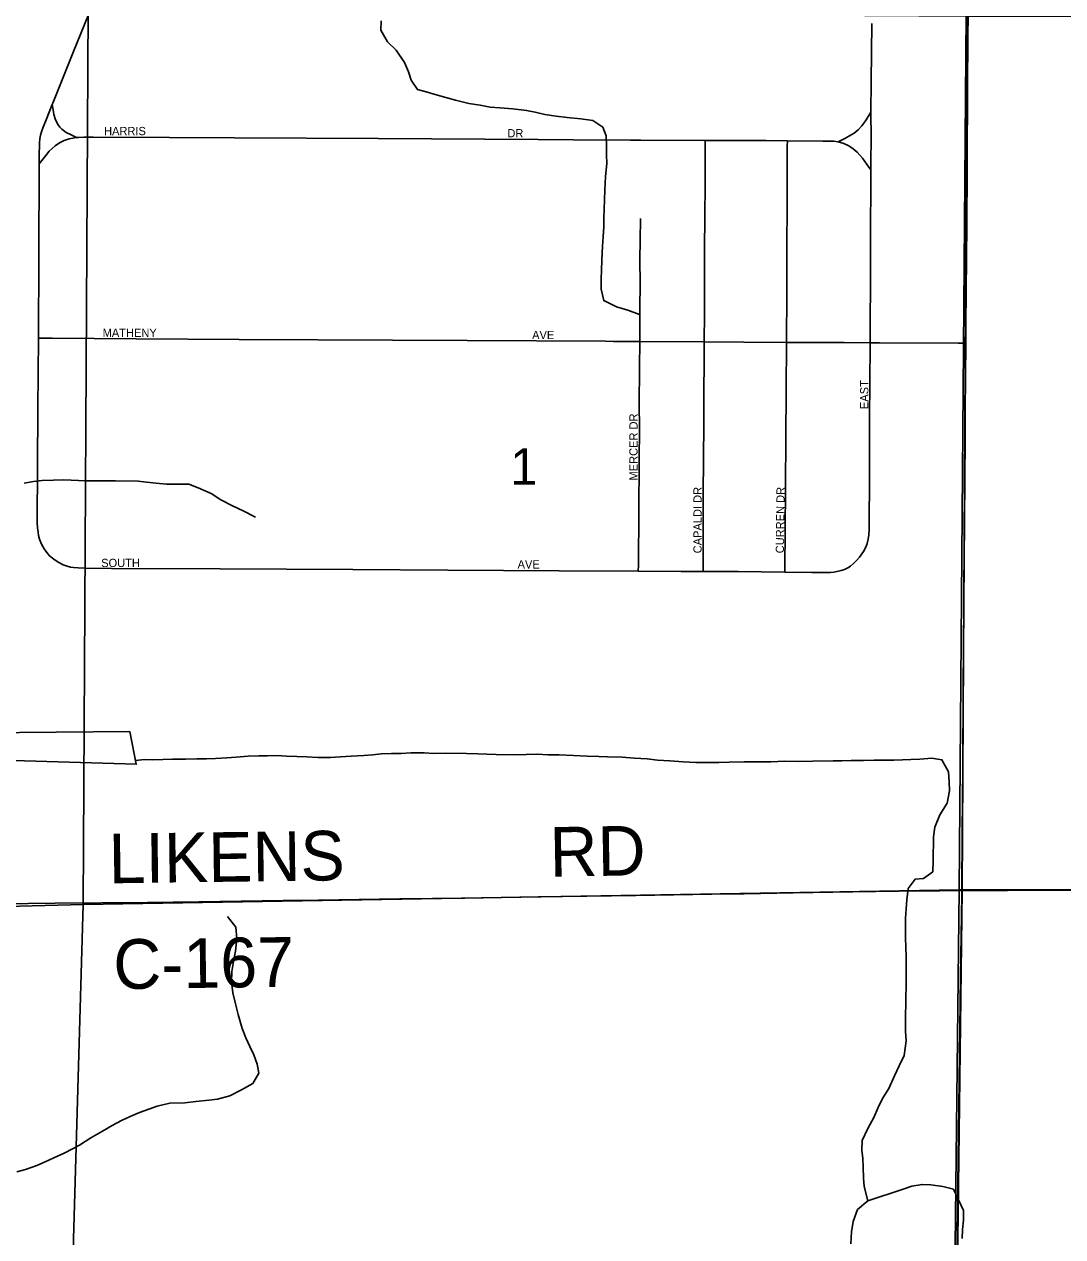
# Model space of a CAD drawing. Extents: x 1584893 to 1934202, y 663575 to 1091909.
# Drawn here: x 1803689 to 1809965, y 956462 to 963788 of the extents above; entities that cross this region are included whole.
import ezdxf

# ---------------------------------------------------------------- set-up
doc = ezdxf.new("R2010")
doc.units = 0
for name, color, linetype in [('GM_X_County_Road', 7, 'Continuous'), ('GM_X_County_Road_Text', 7, 'Continuous'), ('GM_X_County_Subdivision', 7, 'Continuous'), ('GM_X_County_Subdivision_Text', 7, 'Continuous'), ('GM_X_Minor_Lake', 7, 'Continuous'), ('GM_X_Minor_River', 7, 'Continuous'), ('GM_X_Section', 7, 'Continuous'), ('GM_X_Section_Text', 7, 'Continuous'), ('GM_X_Township', 7, 'Continuous')]:
    doc.layers.add(name, color=color, linetype=linetype)

msp = doc.modelspace()

# ---------------------------------------------------------------- linework, layer by layer
at = {"layer": 'GM_X_County_Road'}
for points in [[(1809378.6, 961861.6), (1809379.4, 961971.9), (1809385.9, 962578.8), (1809387.9, 962907), (1809390.3, 963448.3), (1809392.9, 963887.9)], [(1809355.9, 958554.1), (1809357.9, 958904.2), (1809362.4, 959297.9), (1809364.4, 959773.6), (1809369.3, 960544.7), (1809375, 961282.9), (1809376.1, 961452.8), (1809378.6, 961861.6)], [(1803318.3, 958465.8), (1803563.9, 958471), (1803711.5, 958475), (1803875.5, 958477.6), (1804433.1, 958481.4), (1804744.7, 958485.3), (1805253, 958492.9), (1805466.2, 958496.5), (1805958.2, 958504.9), (1806351.7, 958509), (1806794.5, 958516.6), (1807384.8, 958525), (1807844, 958532.6), (1808040.8, 958535), (1808336, 958540), (1808696.7, 958545.7), (1808975.5, 958549.3), (1809221.5, 958553.3), (1809352.7, 958554.1), (1809355.9, 958554.1)], [(1809325.6, 956345.8), (1809329.3, 956621.1), (1809348.3, 958034.7), (1809355.6, 958526.9), (1809355.9, 958554.1)], [(1809355.9, 958554.1), (1809631.5, 958554.6), (1810238.3, 958556.7), (1810959.9, 958557.6), (1811353.5, 958558), (1811714.3, 958558.4), (1812764, 958560.4), (1813157.6, 958561.1), (1813715.2, 958563), (1813813, 958562.7), (1813952.6, 958563), (1814059.7, 958563.3), (1814945.3, 958563.1), (1815240.5, 958564.1), (1815528.2, 958564.4)]]:
    msp.add_lwpolyline(points, dxfattribs=at)
at = {"layer": 'GM_X_County_Subdivision'}
for points in [[(1804096.9, 963894.9), (1803987.1, 963623.4), (1803860.6, 963310.3), (1803858, 963303.7)], [(1808806.3, 963256.1), (1808808.3, 963441.8), (1808810.7, 963791.9)], [(1803858, 963303.7), (1803820.9, 963209.8)], [(1803858, 963303.7), (1803865.7, 963258.5), (1803868.4, 963241.9), (1803877.7, 963209.7), (1803893, 963179.9), (1803903.2, 963166.5), (1803914.9, 963154.5), (1803941.6, 963134.1), (1803971.6, 963119), (1804003.7, 963102.8)], [(1808607.8, 963077.6), (1808648.6, 963097.7), (1808663, 963104.9), (1808704.4, 963130.1), (1808729.3, 963150.6), (1808751.3, 963174.2), (1808763.8, 963190.6), (1808777.6, 963210.8), (1808806.3, 963256.1)], [(1808805.5, 962907.9), (1808806.6, 963146.3), (1808805.8, 963211.9), (1808806.3, 963256.1)], [(1803820.9, 963209.8), (1803803.8, 963166.6), (1803793.7, 963138.2), (1803787.5, 963117), (1803783.7, 963095.1), (1803781.1, 963071.2), (1803778, 962988.4), (1803777.9, 962945.3)], [(1803777.9, 962945.3), (1803819.2, 962995.6), (1803839.7, 963020.5), (1803875.2, 963053.3), (1803901.8, 963071.2), (1803930.6, 963085.2), (1803961.1, 963095.3), (1804003.7, 963102.8)], [(1804003.7, 963102.8), (1804015.6, 963103.8), (1804049, 963105.6), (1804105.7, 963106.7), (1804565.6, 963103.5), (1804959, 963100.8), (1805827.9, 963097.4), (1806794.9, 963091.2), (1807007.9, 963090)], [(1807007.9, 963090), (1807352.2, 963088.1), (1807414.4, 963087.8)], [(1807414.4, 963087.8), (1807803.8, 963086.5)], [(1807798.6, 961868.8), (1807800, 962042.6), (1807800.7, 962239.4), (1807800.7, 962452.6), (1807802.4, 962600.2), (1807803, 962698.6), (1807803.2, 962747.8), (1807803.8, 963086.5)], [(1807803.8, 963086.5), (1808171.8, 963085.2), (1808301.4, 963084.2)], [(1808295, 961866.1), (1808296.7, 962167.9), (1808298.9, 962969.3), (1808300.7, 963051.1), (1808301.4, 963084.2)], [(1808301.4, 963084.2), (1808516.1, 963082.5), (1808548.4, 963082.4), (1808582.2, 963081.2), (1808607.8, 963077.6)], [(1808607.8, 963077.6), (1808622.9, 963074.1), (1808643.1, 963067), (1808672.3, 963053.5), (1808699.3, 963036.3), (1808723.6, 963015.3), (1808755.8, 962979), (1808783.7, 962939), (1808805.5, 962907.9)], [(1803777.9, 962945.3), (1803776.7, 962382.5), (1803774.1, 961891.9)], [(1808800.9, 961863.3), (1808801.6, 962062.1), (1808802.7, 962144.7), (1808803.1, 962216.1), (1808803.4, 962456.6), (1808805.5, 962907.9)], [(1807408.6, 961871.2), (1807410.1, 962072), (1807410.9, 962218.9), (1807410, 962366.1), (1807411.7, 962480.6), (1807413, 962614.1)], [(1803774.1, 961891.9), (1803770.3, 961463.9), (1803766.6, 960774.8), (1803768.9, 960746.4), (1803772.3, 960718.4), (1803775.8, 960699.9), (1803781.1, 960677.7), (1803792.9, 960647.3), (1803808.9, 960618.6), (1803831.2, 960589)], [(1803774.1, 961891.9), (1803807.3, 961891.3), (1803856.5, 961890.4), (1804364.9, 961888.1), (1804988, 961884), (1805463.5, 961881.3), (1806365.3, 961877.4), (1807202.6, 961872.4)], [(1807202.6, 961872.4), (1807250.7, 961872.2), (1807408.6, 961871.2)], [(1807400.1, 960483.2), (1807400.4, 960520.7), (1807402.9, 960847.8), (1807404.6, 961142.6), (1807406.3, 961354.9), (1807404.8, 961484.6), (1807407.1, 961713.8), (1807408.6, 961871.2)], [(1807408.6, 961871.2), (1807798.6, 961868.8)], [(1807791.2, 960481.1), (1807791.3, 960505.3), (1807791.8, 960587.4), (1807792.6, 960848.3), (1807792.3, 960963.6), (1807793.5, 961146.8), (1807796.1, 961389.2), (1807796.5, 961550.8), (1807796.7, 961599.8), (1807797.4, 961714.4), (1807798.6, 961868.8)], [(1807798.6, 961868.8), (1808037.8, 961867.4), (1808295, 961866.1)], [(1808284.7, 960477.5), (1808285.2, 960516.1), (1808287.7, 960712.3), (1808291.8, 961284.8), (1808295, 961866.1)], [(1808295, 961866.1), (1808365.7, 961865.7), (1808644.5, 961864.3), (1808800.9, 961863.3)], [(1808721.3, 960549.3), (1808736.7, 960568.2), (1808761.1, 960601.7), (1808775.8, 960629.4), (1808783.1, 960650.2), (1808790, 960676.8), (1808793.9, 960704.1), (1808795.7, 960732.5), (1808796.6, 961077.4), (1808797.4, 961405.8), (1808800.9, 961848.4), (1808800.9, 961863.3)], [(1808800.9, 961863.3), (1808857.5, 961862.9), (1809333.1, 961861.7), (1809378.6, 961861.6)], [(1803831.2, 960589), (1803842, 960576.8), (1803866.7, 960555.3), (1803894, 960537.1), (1803923.4, 960522.8), (1803948.3, 960514), (1803969.1, 960508.6), (1803986.8, 960505.1), (1804014.5, 960502.8), (1804051.9, 960500.8), (1804215.9, 960500.1), (1804871.8, 960497.1), (1805675.2, 960493.5), (1806249.1, 960489.8), (1806921.3, 960486.6), (1807400.1, 960483.2)], [(1808284.7, 960477.5), (1808447.8, 960475.7), (1808561, 960476.6), (1808582.7, 960478.5), (1808609.6, 960483.1), (1808626.6, 960487.3), (1808646.3, 960494.2), (1808666.3, 960503.9), (1808682.2, 960514.6), (1808700.9, 960529.7), (1808721.3, 960549.3)], [(1807400.1, 960483.2), (1807659.1, 960481.4), (1807791.2, 960481.1)], [(1807791.2, 960481.1), (1808003.4, 960480.7), (1808284.7, 960477.5)]]:
    msp.add_lwpolyline(points, dxfattribs=at)
at = {"layer": 'GM_X_Minor_Lake'}
for points in [[(1803212.7, 959505.4), (1803216.9, 959350.9), (1804366.1, 959317.3), (1804326.4, 959514.4)], [(1804326.4, 959514.4), (1803212.7, 959505.4)]]:
    msp.add_lwpolyline(points, dxfattribs=at)
at = {"layer": 'GM_X_Minor_River'}
for points in [[(1805845.5, 963808.9), (1805842.9, 963752.7), (1805884.1, 963682), (1805935.6, 963631.3), (1805986.8, 963556.5), (1806010.1, 963500.1), (1806027.5, 963449.7), (1806064.9, 963393.1), (1806116.9, 963380.5), (1806172.7, 963363.8), (1806236.6, 963345), (1806294.5, 963330.2), (1806376.4, 963309.2), (1806444.3, 963298.4), (1806504.3, 963287.7)], [(1806504.3, 963287.7), (1806562.3, 963283), (1806642.4, 963276), (1806724.4, 963267), (1806776.3, 963256.4), (1806834.3, 963243.7), (1806904.2, 963232.8), (1806970.2, 963224), (1807052.3, 963217.1), (1807124.2, 963206.2), (1807185.8, 963165.4), (1807205.2, 963113), (1807208.5, 963050.8), (1807207.9, 962998.6), (1807209.3, 962946.5), (1807202.3, 962868.3), (1807197.4, 962788.2), (1807194.7, 962728), (1807194, 962671.8), (1807191.3, 962617.7), (1807190.7, 962563.6), (1807188, 962503.4), (1807183.3, 962447.3), (1807180.3, 962363.1), (1807177.6, 962301), (1807175, 962250.9), (1807176.2, 962186.7), (1807191.4, 962118.3), (1807269.1, 962081.3), (1807336.9, 962060.4), (1807406.7, 962033.5)], [(1803687.3, 961016.1), (1803745.5, 961025.5), (1803797.7, 961030.9), (1803865.8, 961034.1), (1803925.9, 961035.4), (1804062, 961029.8), (1804150.1, 961028.8), (1804240.3, 961029.7), (1804376.4, 961028.1), (1804428.4, 961021.5), (1804486.4, 961014.8), (1804548.5, 961010), (1804682.6, 961008.5), (1804740.5, 960987.7), (1804818.2, 960952.7), (1804877.8, 960913.9), (1804947.5, 960879), (1805011.2, 960848.2), (1805086.9, 960809.2)], [(1804361.5, 959340.4), (1804414.5, 959344.8), (1804466.6, 959344.2), (1804526.7, 959345.5), (1804584.8, 959346.9), (1804662.9, 959347.9), (1804731, 959349.2), (1804791.1, 959350.5), (1804845.2, 959351.8), (1804913.4, 959355), (1804969.5, 959360.4), (1805041.7, 959365.6), (1805105.8, 959368.8), (1805157.9, 959368.2), (1805218, 959369.5), (1805274, 959366.9), (1805336.1, 959364.1), (1805396.1, 959361.4), (1805462.2, 959358.6), (1805540.3, 959357.7), (1805600.4, 959361), (1805664.6, 959366.3), (1805740.7, 959369.4), (1805794.8, 959374.8), (1805845, 959380.2), (1805909.1, 959381.5), (1805967.2, 959382.8), (1806025.3, 959386.1), (1806105.4, 959385.2), (1806163.4, 959382.5), (1806237.6, 959383.6), (1806361.7, 959382.2), (1806429.8, 959379.4), (1806483.9, 959378.7), (1806541.9, 959376.1), (1806672.1, 959374.5), (1806722.2, 959375.9), (1806788.3, 959377.2), (1806854.3, 959374.4), (1806922.4, 959373.6), (1807008.5, 959370.6), (1807090.6, 959365.6), (1807160.7, 959364.8), (1807214.7, 959362.2), (1807302.8, 959359.1), (1807376.9, 959354.2), (1807452.9, 959349.3), (1807516.9, 959342.6), (1807591, 959337.7), (1807671, 959330.7), (1807747.1, 959327.8), (1807817.2, 959327), (1807887.3, 959328.2), (1807949.4, 959329.5), (1808039.5, 959332.4), (1808113.6, 959331.6), (1808201.8, 959332.5), (1808285.9, 959335.6), (1808370, 959334.6), (1808454.2, 959335.6), (1808578.4, 959338.2), (1808630.5, 959337.6), (1808686.6, 959338.9), (1808760.7, 959340.1), (1808824.8, 959341.3), (1808892.9, 959342.5), (1808945, 959341.9), (1808997.1, 959343.3), (1809047.2, 959346.8), (1809101.3, 959348.1), (1809173.4, 959353.3), (1809235.4, 959344.5), (1809274.6, 959271.9), (1809277.9, 959211.7), (1809281.2, 959155.5), (1809266.3, 959081.4), (1809223.4, 959011.7), (1809192.5, 958937.9), (1809183.8, 958877.8), (1809182.1, 958733.4), (1809179.3, 958667.3), (1809124.7, 958627.8), (1809072.6, 958622.4), (1809031.9, 958566.7), (1809023.1, 958498.6), (1809018.4, 958444.5), (1809015.7, 958386.4), (1809014.3, 958268.1), (1809017.6, 958211.9), (1809019, 958153.7), (1809018.3, 958097.5), (1809019.5, 958033.3), (1809018.8, 957975.2), (1809016, 957909), (1809014.3, 957760.6), (1809015.6, 957704.4), (1809018.9, 957646.2), (1809005.9, 957558.1), (1808977.1, 957494.3), (1808948.3, 957434.4), (1808913.4, 957358.6)], [(1803643.9, 956854.8), (1803696.1, 956868.2), (1803764.5, 956893.5), (1803814.8, 956915), (1803867.2, 956938.4), (1803933.6, 956969.7), (1804022.3, 957014.8), (1804090.9, 957060.1), (1804161.5, 957099.4), (1804220, 957134.8), (1804276.4, 957164.3), (1804328.8, 957189.7), (1804385.2, 957213.1), (1804441.5, 957232.5), (1804491.8, 957252), (1804568.1, 957269.2), (1804658.3, 957272.1), (1804726.4, 957279.3), (1804804.7, 957288.4), (1804856.8, 957293.8), (1804931.1, 957313), (1805001.7, 957350.3), (1805070.2, 957387.6), (1805107, 957451.4), (1805095.7, 957505.7), (1805076.3, 957562), (1805052.9, 957612.4), (1805027.5, 957664.9), (1805006.1, 957721.3), (1804981.1, 957805.8), (1804965.8, 957870.2), (1804948.6, 957936.6), (1804941.3, 958002.9), (1804944.1, 958065), (1804955, 958137.1), (1804965.6, 958187.1), (1804974.5, 958265.2), (1804967.3, 958333.5), (1804918, 958396.3)], [(1808913.4, 957358.6), (1808876.6, 957296.9), (1808849.9, 957243), (1808823.2, 957183.2), (1808786.3, 957115.4), (1808753.4, 957043.6), (1808750.7, 956985.5), (1808756.1, 956935.3), (1808759.5, 956883.1), (1808760.7, 956816.9), (1808764.1, 956766.7), (1808786.8, 956680.2)], [(1808786.8, 956680.2), (1809000.3, 956749.9), (1809052.5, 956767.3), (1809114.8, 956778.6), (1809168.8, 956776), (1809240.8, 956765.1), (1809304.7, 956750.3), (1809365.7, 956621.4)], [(1808683.7, 956420.5), (1808688, 956492.5), (1808698.2, 956554.5), (1808724.5, 956626.4), (1808786.8, 956680.2)], [(1809365.7, 956621.4), (1809364.9, 956563.4), (1809360.1, 956505.4), (1809357.3, 956451.4)]]:
    msp.add_lwpolyline(points, dxfattribs=at)
at = {"layer": 'GM_X_Section'}
for points in [[(1798662.8, 963940.3), (1798826.8, 963937.3), (1804075.5, 963878.8), (1804044, 958469.8), (1798586, 958327.6)], [(1804075.5, 963878.8), (1809382.5, 963849.8), (1809339.6, 958558.9), (1804044, 958469.8)], [(1809382.5, 963849.8), (1814893.7, 963831.6), (1815533.8, 963827.6), (1815495.1, 958576.6), (1809339.6, 958558.9)], [(1809339.6, 958558.9), (1815495.1, 958576.6), (1815412.5, 953201.3), (1809279, 953181.1)], [(1804044, 958469.8), (1809339.6, 958558.9), (1809279, 953181.1), (1809287.5, 952939), (1803891.8, 953170.2)], [(1798586, 958327.6), (1804044, 958469.8), (1803891.8, 953170.2), (1798546, 953053.1)]]:
    msp.add_lwpolyline(points, close=True, dxfattribs=at)
at = {"layer": 'GM_X_Township'}
for points in [[(1777225.7, 952293.6), (1777325.7, 958525.7), (1777421.1, 963834.9), (1779495.7, 963805.5), (1780303.6, 963849.3), (1781614.4, 963853), (1789219.5, 963906.4), (1794326.5, 963949.4), (1795448.6, 963932.7), (1800576.3, 963924.4), (1801944.4, 963913), (1802090.9, 963913.1), (1803094.5, 963873.3), (1804088.2, 963865.6), (1808767.1, 963841), (1808803.4, 963839.9), (1809388.1, 963836.6), (1809357.8, 958555.1), (1809297.8, 953687.2)], [(1809297.8, 953687.2), (1809357.8, 958555.1), (1809388.1, 963836.6), (1815539.1, 963824.4), (1823776.1, 963824.2), (1832077.4, 963824), (1839237, 963823.8), (1841386.5, 963823.8), (1841392, 961182.3), (1841393.7, 960342), (1841397.3, 958574.7), (1841401.6, 956488), (1841392.3, 953202.3)]]:
    msp.add_lwpolyline(points, dxfattribs=at)

# ---------------------------------------------------------------- texts
at = {"layer": 'GM_X_County_Road_Text'}
for s, rotation, p in [('RD', 0.98724, (1806866.4, 958637)), ('LIKENS', 0.76392, (1804200.6, 958597.5)), ('C-167', 0.82182, (1804228.9, 957958.3))]:
    msp.add_text(s, height=300, rotation=rotation, dxfattribs=at).set_placement(p)
at = {"layer": 'GM_X_County_Subdivision_Text'}
for s, rotation, p in [('HARRIS', 0.00001, (1804171.2, 963117.7)), ('DR', 0.00001, (1806608.8, 963104.5)), ('MATHENY', 0.00001, (1804162.4, 961898.9)), ('AVE', 0.00001, (1806758.4, 961885.7)), ('EAST', 90, (1808790.6, 961462.7)), ('MERCER DR', 90, (1807395.8, 961031.5)), ('CAPALDI DR', 90, (1807783, 960591.5)), ('CURREN DR', 89.27606, (1808280.2, 960591.3)), ('SOUTH', 0.00001, (1804153.7, 960508.5)), ('AVE', 0.00001, (1806670.4, 960499.7))]:
    msp.add_text(s, height=50, rotation=rotation, dxfattribs=at).set_placement(p)
at = {"layer": 'GM_X_Section_Text'}
msp.add_text('1', height=221, rotation=0.00001, dxfattribs=at).set_placement((1806626.4, 961005.4))

doc.saveas('drawing.dxf')
